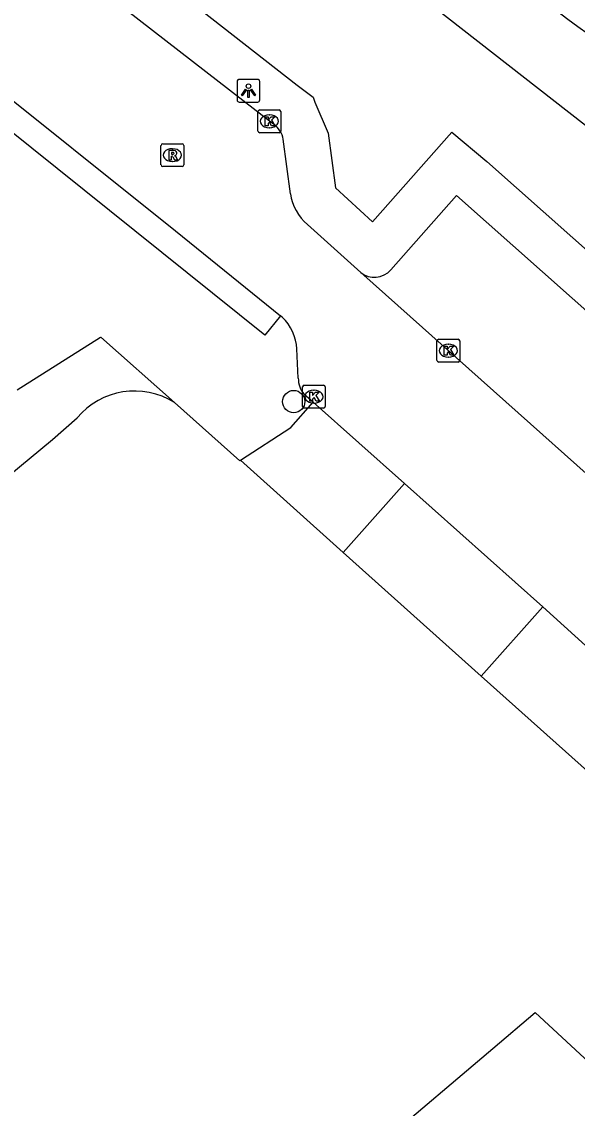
# Model space of a CAD drawing. Extents: x 157466 to 158888, y 383063 to 384677.
# Drawn here: x 158744.09 to 158768.48, y 383831.66 to 383879.32 of the extents above; entities that cross this region are included whole.
import ezdxf

# ---------------------------------------------------------------- set-up
doc = ezdxf.new("R2010")
doc.units = 0
for name, color, linetype in [('IMGEO_Berm_groen', 7, 'Continuous'), ('IMGEO_Boom', 7, 'Continuous'), ('IMGEO_Groenvoorziening', 7, 'Continuous'), ('IMGEO_Kolk', 7, 'Continuous'), ('IMGEO_Lichtpunt', 7, 'Continuous'), ('IMGEO_Pand', 7, 'Continuous'), ('IMGEO_Parkeervlak_open', 7, 'Continuous'), ('IMGEO_Rijbaan_lokaal_open', 7, 'Continuous'), ('IMGEO_Rioolput', 7, 'Continuous'), ('IMGEO_Voetpad_open', 7, 'Continuous')]:
    doc.layers.add(name, color=color, linetype=linetype)

msp = doc.modelspace()

# ---------------------------------------------------------------- linework, layer by layer
at = {"layer": 'IMGEO_Berm_groen'}
msp.add_lwpolyline([(158564.348, 384032.052), (158585.348, 384010.678), (158589.846, 384006.513), (158595.875, 384001.543), (158606.237, 383993.699), (158616.579, 383985.612), (158635.376, 383970.915), (158654.191, 383956.204), (158678.1, 383937.509), (158694.724, 383924.511), (158711.994, 383911.008), (158717.008, 383907.087), (158725.26, 383900.681), (158756.19, 383876.531), (158756.88, 383876.013), (158756.965, 383875.793), (158757.55, 383874.435), (158757.869, 383872.031), (158759.488, 383870.539), (158762.98, 383874.478), (158764.514, 383873.194), (158785.996, 383854.136), (158797.607, 383845.775)], dxfattribs=at)
at = {"layer": 'IMGEO_Boom'}
msp.add_circle((158756.034, 383862.657), 0.489, dxfattribs=at)
at = {"layer": 'IMGEO_Groenvoorziening'}
msp.add_lwpolyline([(158793.682, 383859.501), (158793.062, 383859.948), (158789.551, 383858.63), (158744, 383894.134), (158691.084, 383935.378), (158689.228, 383936.825), (158643.377, 383975.29), (158640.762, 383977.484), (158616.14, 384000.246), (158599.479, 384016.092), (158578.485, 384037.134), (158575.646, 384040.554)], dxfattribs=at)
msp.add_arc((158923.906, 384093.871), 265.08, 232.20921, 236.01281, dxfattribs=at)
at = {"layer": 'IMGEO_Kolk'}
for p, q in [((158754.539, 383875.451), (158755.391, 383875.451)), ((158754.464, 383874.525), (158754.464, 383875.377)), ((158754.952, 383875.231), (158754.977, 383875.231)), ((158755.465, 383875.377), (158755.465, 383874.525)), ((158755.391, 383874.451), (158754.539, 383874.451)), ((158754.975, 383874.671), (158754.95, 383874.671)), ((158762.398, 383865.389), (158763.25, 383865.389)), ((158762.323, 383864.463), (158762.323, 383865.315)), ((158762.811, 383865.169), (158762.836, 383865.169)), ((158763.324, 383865.315), (158763.324, 383864.463)), ((158762.834, 383864.609), (158762.809, 383864.609)), ((158763.25, 383864.389), (158762.398, 383864.389)), ((158756.418, 383862.445), (158756.418, 383863.297)), ((158756.493, 383863.371), (158757.345, 383863.371)), ((158756.906, 383863.151), (158756.931, 383863.151)), ((158757.419, 383863.297), (158757.419, 383862.445)), ((158756.929, 383862.591), (158756.904, 383862.591)), ((158757.345, 383862.371), (158756.493, 383862.371))]:
    msp.add_line(p, q, dxfattribs=at)
for points in [[(158754.539, 383875.451), (158755.391, 383875.451)], [(158754.464, 383874.525), (158754.464, 383875.377)], [(158754.785, 383875.151), (158754.908, 383875.151), (158754.908, 383875), (158755.038, 383875.151), (158755.202, 383875.151), (158755.056, 383875), (158755.209, 383874.751), (158755.057, 383874.751), (158754.972, 383874.915), (158754.908, 383874.848), (158754.908, 383874.751), (158754.785, 383874.751), (158754.785, 383875.151)], [(158755.465, 383875.377), (158755.465, 383874.525)], [(158755.391, 383874.451), (158754.539, 383874.451)], [(158762.398, 383865.389), (158763.25, 383865.389)], [(158762.323, 383864.463), (158762.323, 383865.315)], [(158762.644, 383865.089), (158762.767, 383865.089), (158762.767, 383864.938), (158762.897, 383865.089), (158763.061, 383865.089), (158762.915, 383864.938), (158763.068, 383864.689), (158762.916, 383864.689), (158762.831, 383864.853), (158762.767, 383864.786), (158762.767, 383864.689), (158762.644, 383864.689), (158762.644, 383865.089)], [(158763.324, 383865.315), (158763.324, 383864.463)], [(158763.25, 383864.389), (158762.398, 383864.389)], [(158756.418, 383862.445), (158756.418, 383863.297)], [(158756.493, 383863.371), (158757.345, 383863.371)], [(158756.739, 383863.071), (158756.862, 383863.071), (158756.862, 383862.92), (158756.992, 383863.071), (158757.156, 383863.071), (158757.01, 383862.92), (158757.163, 383862.671), (158757.011, 383862.671), (158756.926, 383862.835), (158756.862, 383862.768), (158756.862, 383862.671), (158756.739, 383862.671), (158756.739, 383863.071)], [(158757.419, 383863.297), (158757.419, 383862.445)], [(158757.345, 383862.371), (158756.493, 383862.371)]]:
    msp.add_lwpolyline(points, dxfattribs=at)
for centre, start, end in [((158754.541, 383875.375), 91.552, 178.448), ((158754.541, 383875.375), 91.552, 178.448), ((158755.389, 383875.375), 1.552, 88.448), ((158755.389, 383875.375), 1.552, 88.448), ((158754.541, 383874.527), 181.552, 268.448), ((158754.541, 383874.527), 181.552, 268.448), ((158755.389, 383874.527), 271.552, 358.448), ((158755.389, 383874.527), 271.552, 358.448), ((158762.4, 383865.313), 91.552, 178.448), ((158762.4, 383865.313), 91.552, 178.448), ((158763.248, 383865.313), 1.552, 88.448), ((158763.248, 383865.313), 1.552, 88.448), ((158762.4, 383864.465), 181.552, 268.448), ((158762.4, 383864.465), 181.552, 268.448), ((158763.248, 383864.465), 271.552, 358.448), ((158763.248, 383864.465), 271.552, 358.448), ((158756.495, 383863.295), 91.552, 178.448), ((158756.495, 383863.295), 91.552, 178.448), ((158757.343, 383863.295), 1.552, 88.448), ((158757.343, 383863.295), 1.552, 88.448), ((158756.495, 383862.447), 181.552, 268.448), ((158756.495, 383862.447), 181.552, 268.448), ((158757.343, 383862.447), 271.552, 358.448), ((158757.343, 383862.447), 271.552, 358.448)]:
    msp.add_arc(centre, 0.0765, start, end, dxfattribs=at)
for centre, major_axis, ratio, start_param, end_param in [((158754.951, 383874.951), (-0.387, 0.002), 0.722429, 4.712389, 7.853982), ((158754.976, 383874.951), (-0.39, 0.002), 0.717154, 1.570796, 4.712389), ((158762.81, 383864.889), (-0.387, 0.002), 0.722429, 4.712389, 7.853982), ((158762.835, 383864.889), (-0.39, 0.002), 0.717154, 1.570796, 4.712389), ((158756.905, 383862.871), (-0.387, 0.002), 0.722429, 4.712389, 7.853982), ((158756.93, 383862.871), (-0.39, 0.002), 0.717154, 1.570796, 4.712389)]:
    msp.add_ellipse(centre, major_axis=major_axis, ratio=ratio, start_param=start_param, end_param=end_param, dxfattribs=at)
at = {"layer": 'IMGEO_Lichtpunt'}
for p, q in [((158753.548, 383876.696), (158753.548, 383875.889)), ((158753.548, 383876.696), (158753.548, 383875.889)), ((158754.45, 383876.791), (158753.642, 383876.791)), ((158754.45, 383876.791), (158753.642, 383876.791)), ((158754.544, 383875.889), (158754.544, 383876.696)), ((158754.544, 383875.889), (158754.544, 383876.696)), ((158753.642, 383875.795), (158754.45, 383875.795)), ((158753.642, 383875.795), (158754.45, 383875.795))]:
    msp.add_line(p, q, dxfattribs=at)
for points in [[(158753.922, 383876.36), (158753.961, 383876.332), (158753.773, 383876.07), (158753.735, 383876.097), (158753.922, 383876.36)], [(158754.134, 383876.332), (158754.172, 383876.359), (158754.359, 383876.097), (158754.32, 383876.069), (158754.134, 383876.332)], [(158754.024, 383876.312), (158754.071, 383876.312), (158754.071, 383875.99), (158754.024, 383875.99), (158754.024, 383876.312)]]:
    msp.add_lwpolyline(points, dxfattribs=at)
msp.add_circle((158754.047, 383876.494), 0.0994, dxfattribs=at)
for centre, start, end in [((158753.642, 383876.696), 90, 180), ((158753.642, 383876.696), 90, 180), ((158754.45, 383876.696), 0, 90), ((158754.45, 383876.696), 0, 90), ((158753.642, 383875.889), 180, 270), ((158753.642, 383875.889), 180, 270), ((158754.45, 383875.889), 270, 0), ((158754.45, 383875.889), 270, 360)]:
    msp.add_arc(centre, 0.0946, start, end, dxfattribs=at)
at = {"layer": 'IMGEO_Pand'}
msp.add_lwpolyline([(158753.009, 383824.317), (158754.93, 383825.944), (158754.976, 383825.983), (158764.777, 383834.282), (158766.636, 383835.855), (158774.494, 383828.599), (158787.947, 383816.177), (158790.144, 383814.148), (158797.077, 383807.746), (158778.082, 383794.771), (158753.009, 383824.317)], dxfattribs=at)
at = {"layer": 'IMGEO_Parkeervlak_open'}
msp.add_lwpolyline([(158791.378, 383841.084), (158794.517, 383845.539), (158784.669, 383852.64), (158763.187, 383871.698), (158760.297, 383868.436)], dxfattribs=at)
msp.add_arc((158759.57, 383869.086), 0.975, 232.2594, 318.1841, dxfattribs=at)
at = {"layer": 'IMGEO_Rijbaan_lokaal_open'}
for points in [[(158755.145, 383874.821), (158754.965, 383874.95), (158741.882, 383885.094), (158738.521, 383887.727), (158715.776, 383905.511)], [(158741.794, 383877.366), (158750.847, 383870.143), (158755.448, 383866.422)], [(158755.886, 383871.768), (158755.568, 383874.161)], [(158758.973, 383868.315), (158756.633, 383870.424)], [(158758.973, 383868.315), (158775.92, 383853.23), (158780.83, 383848.843), (158781.658, 383848.196), (158789.223, 383842.749), (158791.378, 383841.084)], [(158755.529, 383866.357), (158755.448, 383866.422)], [(158756.235, 383863.688), (158756.174, 383864.969)], [(158756.892, 383862.632), (158756.497, 383862.972)], [(158756.892, 383862.632), (158760.894, 383859.059)], [(158766.971, 383853.655), (158760.894, 383859.059)], [(158766.971, 383853.655), (158772.424, 383848.718)]]:
    msp.add_lwpolyline(points, dxfattribs=at)
for centre, radius, start, end in [((158754.632, 383874.026), 0.946, 8.1796, 57.1328), ((158758.125, 383872.133), 2.268, 189.2511, 228.8798), ((158754.086, 383864.843), 2.091, 3.4598, 46.3885), ((158757.234, 383863.648), 1, 177.6919, 222.5055)]:
    msp.add_arc(centre, radius, start, end, dxfattribs=at)
at = {"layer": 'IMGEO_Rioolput'}
for p, q in [((158750.28, 383873.966), (158751.132, 383873.966)), ((158750.205, 383873.04), (158750.205, 383873.892)), ((158750.693, 383873.746), (158750.718, 383873.746)), ((158751.206, 383873.892), (158751.206, 383873.04)), ((158750.716, 383873.186), (158750.691, 383873.186)), ((158751.132, 383872.966), (158750.28, 383872.966))]:
    msp.add_line(p, q, dxfattribs=at)
for points in [[(158750.28, 383873.966), (158751.132, 383873.966)], [(158750.205, 383873.04), (158750.205, 383873.892)], [(158750.794, 383873.664), (158750.542, 383873.666), (158750.542, 383873.266)], [(158750.72, 383873.585), (158750.666, 383873.585), (158750.666, 383873.504)], [(158750.666, 383873.504), (158750.718, 383873.504)], [(158751.206, 383873.892), (158751.206, 383873.04)], [(158750.542, 383873.266), (158750.666, 383873.266), (158750.666, 383873.428), (158750.677, 383873.428)], [(158750.724, 383873.399), (158750.795, 383873.266), (158750.935, 383873.266), (158750.87, 383873.392)], [(158751.132, 383872.966), (158750.28, 383872.966)]]:
    msp.add_lwpolyline(points, dxfattribs=at)
for centre, radius, start, end in [((158750.282, 383873.89), 0.0765, 91.552, 178.448), ((158750.282, 383873.89), 0.0765, 91.552, 178.448), ((158751.13, 383873.89), 0.0765, 1.552, 88.448), ((158751.13, 383873.89), 0.0765, 1.552, 88.448), ((158750.702, 383873.693), 0.19, 274.7715, 282.9687), ((158750.726, 383873.489), 0.0964, 77.0061, 93.1865), ((158750.74, 383873.546), 0.0378, 276.6634, 79.6772), ((158750.793, 383873.554), 0.109, 350.3612, 89.416), ((158750.791, 383873.554), 0.112, 277.5842, 350.9817), ((158750.282, 383873.042), 0.0765, 181.552, 268.448), ((158750.282, 383873.042), 0.0765, 181.552, 268.448), ((158750.676, 383873.375), 0.0533, 26.0293, 88.6989), ((158750.775, 383873.339), 0.108, 29.5134, 73.7905), ((158751.13, 383873.042), 0.0765, 271.552, 358.448), ((158751.13, 383873.042), 0.0765, 271.552, 358.448)]:
    msp.add_arc(centre, radius, start, end, dxfattribs=at)
for centre, major_axis, ratio, start_param, end_param in [((158750.692, 383873.466), (-0.387, 0.002), 0.722429, 4.712389, 7.853982), ((158750.717, 383873.466), (-0.39, 0.002), 0.717154, 1.570796, 4.712389)]:
    msp.add_ellipse(centre, major_axis=major_axis, ratio=ratio, start_param=start_param, end_param=end_param, dxfattribs=at)
at = {"layer": 'IMGEO_Voetpad_open'}
for points in [[(158755.448, 383866.422), (158754.771, 383865.575), (158741.107, 383876.507), (158741.794, 383877.366)], [(158750.794, 383862.615), (158747.569, 383865.479), (158747.545, 383865.464), (158743.892, 383863.161)], [(158750.794, 383862.615), (158753.669, 383860.052), (158753.696, 383860.084)], [(158753.696, 383860.084), (158755.904, 383861.516), (158756.892, 383862.632)], [(158665.631, 383794.659), (158683.038, 383808.972), (158698.492, 383822.059), (158703.128, 383825.758), (158729.211, 383847.528), (158734.83, 383852.288), (158741.082, 383857.398), (158745.448, 383860.998), (158746.525, 383861.94)], [(158758.2, 383856.035), (158753.696, 383860.084)], [(158760.894, 383859.059), (158758.2, 383856.035)], [(158764.27, 383850.615), (158758.2, 383856.035)], [(158764.27, 383850.615), (158766.971, 383853.655)], [(158769.755, 383845.72), (158764.27, 383850.615)]]:
    msp.add_lwpolyline(points, dxfattribs=at)
msp.add_arc((158749.044, 383859.843), 3.278, 57.7394, 140.2306, dxfattribs=at)

doc.saveas('drawing.dxf')
